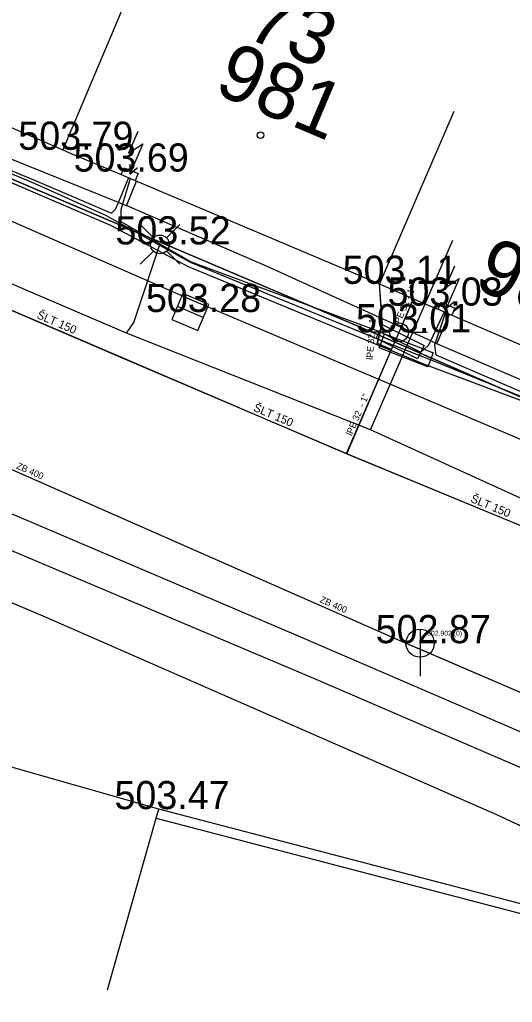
# Model space of a CAD drawing. Extents: x -669642 to -669119, y -1131006 to -1130466.
# Drawn here: x -669254.85 to -669241.72, y -1130543.27 to -1130517.1 of the extents above; entities that cross this region are included whole.
import ezdxf

# ---------------------------------------------------------------- set-up
doc = ezdxf.new("R2010")
doc.units = 0
for name, color, linetype in [('G_Bod_tecka', 7, 'Continuous'), ('G_Bod_vyska', 7, 'Continuous'), ('G_Budovy-znacky', 7, 'Continuous'), ('G_Budovy_Objekty', 7, 'Continuous'), ('G_Budovy_vstupy', 7, 'Continuous'), ('G_Cisla_orientacni', 7, 'Continuous'), ('G_Cisla_popisna', 7, 'Continuous'), ('G_Plochy_zpevnene', 7, 'Continuous'), ('G_Ploty', 7, 'Continuous'), ('G_Site-kanalizace', 7, 'Continuous'), ('G_Site-plynovod', 7, 'Continuous'), ('G_Site-Rozvadece', 7, 'Continuous'), ('G_Site-vodovod', 7, 'Continuous'), ('G_Z_CHRANICKA-TEPLOVOD_kotovane', 7, 'Continuous'), ('G_Z_ELsilove_podz_kotovane', 7, 'Continuous'), ('G_Z_ELsilove_zrusene', 7, 'Continuous'), ('G_Z_KANAL_podz_kotovane', 7, 'Continuous'), ('G_Z_PLYNY_podz_geodeticky', 7, 'Continuous'), ('G_Z_PLYNY_podz_priblizne', 7, 'Continuous'), ('G_Z_SPOJE_podz_kotovane', 7, 'Continuous'), ('G_Z_SPOJE_podz_zahozene', 7, 'Continuous'), ('G_Z_VODA_podz_kotovane', 7, 'Continuous'), ('Vrstva 10', 7, 'Continuous'), ('Vrstva 11', 7, 'Continuous'), ('Vrstva 17', 7, 'Continuous'), ('Vrstva 2', 7, 'Continuous'), ('Vrstva 25', 7, 'Continuous'), ('Vrstva 3', 7, 'Continuous'), ('Vrstva 4', 7, 'Continuous'), ('Vrstva 6', 7, 'Continuous'), ('Vrstva 8', 7, 'Continuous')]:
    doc.layers.add(name, color=color, linetype=linetype)

msp = doc.modelspace()

# ---------------------------------------------------------------- linework, layer by layer
at = {"layer": 'G_Bod_tecka'}
for p, q in [((-669253.7, -1130520.57), (-669253.7, -1130520.57)), ((-669252.21, -1130521.15), (-669252.21, -1130521.15)), ((-669251.11, -1130523.09), (-669251.11, -1130523.09)), ((-669245.26, -1130524.14), (-669245.26, -1130524.14)), ((-669250.3, -1130524.89), (-669250.3, -1130524.89)), ((-669243.84, -1130524.72), (-669243.84, -1130524.72)), ((-669244.74, -1130525.43), (-669244.74, -1130525.43)), ((-669244.18, -1130533.71), (-669244.18, -1130533.71)), ((-669251.14, -1130538.13), (-669251.14, -1130538.13))]:
    msp.add_line(p, q, dxfattribs=at)
at = {"layer": 'G_Budovy-znacky'}
msp.add_circle((-669248.43, -1130520.181), 0.0875, dxfattribs=at)
at = {"layer": 'G_Budovy_Objekty'}
for p, q in [((-669251.75, -1130515.96), (-669253.7, -1130520.57)), ((-669260.82, -1130517.49), (-669253.7, -1130520.57)), ((-669243.28, -1130519.55), (-669245.26, -1130524.14)), ((-669253.7, -1130520.57), (-669253.52, -1130520.65)), ((-669252.25, -1130521.18), (-669252.14, -1130521.23)), ((-669252.14, -1130521.23), (-669251.77, -1130521.39)), ((-669251.77, -1130521.39), (-669245.26, -1130524.14)), ((-669245.26, -1130524.14), (-669245.08, -1130524.22)), ((-669243.88, -1130524.74), (-669243.7, -1130524.81)), ((-669243.7, -1130524.81), (-669243.33, -1130524.97)), ((-669243.33, -1130524.97), (-669239.95, -1130526.43)), ((-669251.14, -1130538.13), (-669257.24, -1130536.4)), ((-669251.21, -1130538.37), (-669251.14, -1130538.13)), ((-669252.51, -1130542.94), (-669251.21, -1130538.37))]:
    msp.add_line(p, q, dxfattribs=at)
at = {"layer": 'G_Budovy_vstupy'}
for p, q in [((-669253.52, -1130520.65), (-669252.25, -1130521.18)), ((-669245.08, -1130524.22), (-669243.88, -1130524.74))]:
    msp.add_line(p, q, dxfattribs=at)
at = {"layer": 'G_Plochy_zpevnene'}
for p, q in [((-669250.18, -1130524.61), (-669276.69, -1130513.05)), ((-669214.87, -1130539.58), (-669250.18, -1130524.61))]:
    msp.add_line(p, q, dxfattribs=at)
msp.add_lwpolyline([(-669269.66, -1130523.91), (-669265.19, -1130525.95), (-669247.43, -1130533.51), (-669232.42, -1130539.99), (-669231.15, -1130540.62), (-669229.92, -1130541.38), (-669229.11, -1130542.17), (-669228.56, -1130543.1), (-669228.37, -1130543.93), (-669228.57, -1130545.3), (-669229.37, -1130546.42), (-669230.08, -1130546.86), (-669230.82, -1130547.2), (-669231.97, -1130547.66), (-669233.11, -1130548.11)], dxfattribs=at)
at = {"layer": 'G_Ploty'}
for p, q in [((-669237.75, -1130541.63), (-669251.14, -1130538.13)), ((-669251.21, -1130538.37), (-669237.81, -1130541.87))]:
    msp.add_line(p, q, dxfattribs=at)
at = {"layer": 'G_Site-kanalizace'}
msp.add_line((-669249.955, -1130525.038), (-669250.645, -1130524.742), dxfattribs=at)
msp.add_lwpolyline([(-669249.808, -1130524.694), (-669250.497, -1130524.398), (-669250.793, -1130525.088), (-669250.104, -1130525.383)], close=True, dxfattribs=at)
msp.add_lwpolyline([(-669244.18, -1130533.335), (-669244.18, -1130534.585)], dxfattribs=at)
msp.add_circle((-669244.18, -1130533.71), 0.375, dxfattribs=at)
at = {"layer": 'G_Site-plynovod'}
for p, q in [((-669251.642, -1130522.558), (-669251.287, -1130522.913)), ((-669250.933, -1130522.912), (-669250.579, -1130522.559)), ((-669251.287, -1130523.266), (-669251.64, -1130523.62)), ((-669250.934, -1130523.265), (-669250.579, -1130523.62))]:
    msp.add_line(p, q, dxfattribs=at)
msp.add_circle((-669251.11, -1130523.09), 0.25, dxfattribs=at)
at = {"layer": 'G_Site-Rozvadece'}
for p, q in [((-669251.702, -1130520.086), (-669251.946, -1130520.662)), ((-669251.946, -1130520.662), (-669251.569, -1130520.414)), ((-669251.569, -1130520.414), (-669251.91, -1130521.22)), ((-669251.916, -1130520.952), (-669251.91, -1130521.22)), ((-669252.14, -1130521.23), (-669252.06, -1130521.05)), ((-669252.06, -1130521.05), (-669251.69, -1130521.2)), ((-669251.91, -1130521.22), (-669251.713, -1130521.037)), ((-669251.69, -1130521.2), (-669251.77, -1130521.39)), ((-669243.264, -1130523.667), (-669243.512, -1130524.242)), ((-669243.512, -1130524.242), (-669243.134, -1130523.997)), ((-669243.134, -1130523.997), (-669243.481, -1130524.8)), ((-669243.485, -1130524.531), (-669243.481, -1130524.8)), ((-669243.481, -1130524.8), (-669243.283, -1130524.619)), ((-669243.7, -1130524.81), (-669243.62, -1130524.63)), ((-669243.62, -1130524.63), (-669243.25, -1130524.79)), ((-669243.25, -1130524.79), (-669243.33, -1130524.97))]:
    msp.add_line(p, q, dxfattribs=at)
at = {"layer": 'G_Site-vodovod'}
for p, q in [((-669244.99, -1130525.43), (-669245.49, -1130525.43)), ((-669244.49, -1130525.43), (-669243.99, -1130525.43))]:
    msp.add_line(p, q, dxfattribs=at)
msp.add_circle((-669244.74, -1130525.43), 0.25, dxfattribs=at)
at = {"layer": 'G_Z_CHRANICKA-TEPLOVOD_kotovane'}
for points in [[(-669245.349, -1130525.589), (-669245.171, -1130525.231), (-669244.071, -1130525.781), (-669244.112, -1130525.864), (-669244.249, -1130526.139), (-669245.201, -1130525.663)], [(-669245.201, -1130525.663), (-669245.128, -1130525.473), (-669244.112, -1130525.864), (-669243.828, -1130525.973), (-669243.972, -1130526.347), (-669245.272, -1130525.847)]]:
    msp.add_lwpolyline(points, close=True, dxfattribs=at)
at = {"layer": 'G_Z_ELsilove_podz_kotovane'}
for points in [[(-669300.04, -1130513.88), (-669299.5, -1130513.14), (-669298.19, -1130513.35), (-669297.94, -1130512.3), (-669295.23, -1130504.97), (-669295.11, -1130504.85), (-669291.84, -1130505.9), (-669279.7, -1130510.68), (-669271.85, -1130514.24), (-669254.56, -1130521.66), (-669252.43, -1130522.58), (-669250.36, -1130523.68), (-669244.09, -1130526.27), (-669241.1, -1130527.39), (-669233.07, -1130531.07), (-669229.36, -1130532.49), (-669229.17, -1130533.12), (-669232.4, -1130540.44), (-669233.58, -1130541.27), (-669234.06, -1130541.33), (-669234.92, -1130541.85)], [(-669234.093, -1130541.94), (-669234.061, -1130541.844), (-669232.57, -1130540.5), (-669229.27, -1130533.07), (-669229.19, -1130532.43), (-669229.398, -1130532.324), (-669233.03, -1130530.99), (-669237.49, -1130528.88), (-669241.03, -1130527.33), (-669243.9, -1130526.16), (-669245.2, -1130525.66), (-669250.3, -1130523.57), (-669252.531, -1130522.331), (-669254.52, -1130521.44), (-669262.14, -1130518.29), (-669271.68, -1130514.19), (-669276.42, -1130512.08), (-669279.694, -1130510.543), (-669291.78, -1130505.82)], [(-669261.4, -1130518.5), (-669254.45, -1130521.38), (-669252.405, -1130522.254), (-669252.291, -1130522.155), (-669252.216, -1130521.974), (-669251.94, -1130521.305), (-669251.907, -1130521.335), (-669252.105, -1130522.019), (-669252.149, -1130522.169), (-669252.15, -1130522.48), (-669250.28, -1130523.55), (-669245.26, -1130525.41), (-669244.16, -1130525.96), (-669243.951, -1130525.777), (-669243.897, -1130525.661), (-669243.541, -1130524.898), (-669243.498, -1130524.895), (-669243.775, -1130525.717), (-669243.795, -1130525.777), (-669243.76, -1130526.03), (-669240.98, -1130527.23)], [(-669234.92, -1130541.85), (-669235.16, -1130541.54), (-669242.13, -1130538.28), (-669254.16, -1130533.02), (-669261.9, -1130529.73), (-669262.44, -1130529.6)]]:
    msp.add_lwpolyline(points, dxfattribs=at)
at = {"layer": 'G_Z_ELsilove_zrusene'}
for points in [[(-669243.73, -1130525.737), (-669243.731, -1130525.736), (-669243.739, -1130525.733), (-669243.775, -1130525.717), (-669243.897, -1130525.661), (-669248.273, -1130523.665), (-669251.968, -1130522.074), (-669252.003, -1130522.06), (-669252.105, -1130522.019), (-669252.216, -1130521.974), (-669256.691, -1130520.169), (-669261.117, -1130517.977)], [(-669243.73, -1130525.737), (-669243.731, -1130525.736), (-669243.739, -1130525.733), (-669243.775, -1130525.717), (-669243.897, -1130525.661), (-669248.273, -1130523.665), (-669251.968, -1130522.074), (-669252.003, -1130522.06), (-669252.105, -1130522.019), (-669252.216, -1130521.974), (-669256.691, -1130520.169), (-669261.117, -1130517.977)], [(-669252.003, -1130522.061), (-669252.003, -1130522.06), (-669251.736, -1130521.401)], [(-669252.003, -1130522.061), (-669252.003, -1130522.06), (-669251.736, -1130521.401)], [(-669243.732, -1130525.738), (-669243.731, -1130525.736), (-669243.397, -1130524.945)], [(-669243.732, -1130525.738), (-669243.731, -1130525.736), (-669243.397, -1130524.945)], [(-669235.511, -1130529.258), (-669235.697, -1130529.178), (-669243.731, -1130525.736), (-669243.739, -1130525.733)], [(-669235.511, -1130529.258), (-669235.697, -1130529.178), (-669243.731, -1130525.736), (-669243.739, -1130525.733)]]:
    msp.add_lwpolyline(points, dxfattribs=at)
at = {"layer": 'G_Z_KANAL_podz_kotovane'}
msp.add_line((-669244.2, -1130533.86), (-669220.95, -1130543.84), dxfattribs=at)
msp.add_lwpolyline([(-669288.53, -1130514.34), (-669285.26, -1130515.78), (-669244.56, -1130533.71), (-669244.2, -1130533.86)], dxfattribs=at)
at = {"layer": 'G_Z_PLYNY_podz_geodeticky'}
for points in [[(-669190.087, -1130543.002), (-669190.98, -1130543.17), (-669191.73, -1130543.13), (-669213.17, -1130542.22), (-669213.46, -1130542.1), (-669233.51, -1130533.49), (-669245.5, -1130528.03), (-669252, -1130525.45), (-669262.68, -1130520.88), (-669268.9, -1130518.28), (-669269.62, -1130517.99), (-669275.05, -1130515.8), (-669276.18, -1130515.29), (-669292.29, -1130508.65), (-669314.07, -1130501.37), (-669320.48, -1130499.22), (-669326.514, -1130497.207)], [(-669251.81, -1130525.17), (-669251.11, -1130523.09)], [(-669252, -1130525.45), (-669251.81, -1130525.17)]]:
    msp.add_lwpolyline(points, dxfattribs=at)
at = {"layer": 'G_Z_PLYNY_podz_priblizne'}
for points in [[(-669190.087, -1130545.864), (-669191.73, -1130546.09), (-669198.49, -1130546.9), (-669205.1, -1130546.71), (-669219.22, -1130545.27), (-669219.95, -1130545.1), (-669222.09, -1130544.56), (-669226.41, -1130543.53), (-669247.01, -1130534.65), (-669266.85, -1130526.27), (-669274.62, -1130522.94), (-669286.49, -1130517.85), (-669300.05, -1130512.24), (-669313.74, -1130507.98), (-669319.28, -1130506.26), (-669322.11, -1130505.37), (-669344.23, -1130498.5), (-669346.28, -1130497.85), (-669348.275, -1130497.207)], [(-669245.5, -1130528.03), (-669243.31, -1130522.98)]]:
    msp.add_lwpolyline(points, dxfattribs=at)
at = {"layer": 'G_Z_SPOJE_podz_kotovane'}
for points in [[(-669383.17, -1130476.39), (-669375.04, -1130478.97), (-669366.94, -1130481.33), (-669359.05, -1130483.92), (-669351.66, -1130486.33), (-669342.92, -1130488.84), (-669341.55, -1130485.1), (-669340.22, -1130482.26), (-669338.34, -1130482.75), (-669331.32, -1130484.61), (-669331.28, -1130484.97), (-669332.86, -1130491.5), (-669332.29, -1130492.57), (-669306.85, -1130500.67), (-669294.58, -1130504.83), (-669279.44, -1130510.73), (-669263.17, -1130517.91), (-669245.38, -1130525.46), (-669228.34, -1130532.89), (-669215.04, -1130538.76)], [(-669215.04, -1130538.76), (-669228.34, -1130532.89), (-669245.38, -1130525.46), (-669263.17, -1130517.91), (-669279.44, -1130510.73), (-669294.58, -1130504.83), (-669306.85, -1130500.67), (-669317.727, -1130497.207)]]:
    msp.add_lwpolyline(points, dxfattribs=at)
at = {"layer": 'G_Z_SPOJE_podz_zahozene'}
for p, q in [((-669245.38, -1130525.46), (-669263.17, -1130517.91)), ((-669228.34, -1130532.89), (-669245.38, -1130525.46))]:
    msp.add_line(p, q, dxfattribs=at)
at = {"layer": 'G_Z_VODA_podz_kotovane'}
msp.add_line((-669246.14, -1130528.66), (-669244.94, -1130525.89), dxfattribs=at)
for points in [[(-669328.109, -1130497.207), (-669318.48, -1130500.04), (-669314.79, -1130501.37), (-669312.13, -1130502.32), (-669298.73, -1130506.42), (-669296.47, -1130507.35), (-669282.85, -1130512.88), (-669278.13, -1130514.93), (-669275.9, -1130515.81), (-669274.95, -1130516.19), (-669270.88, -1130518.34), (-669264.44, -1130520.83), (-669251.81, -1130526.24), (-669246.14, -1130528.66), (-669234.72, -1130533.38), (-669233.37, -1130533.96), (-669226.92, -1130536.76), (-669226.61, -1130536.89), (-669213.8, -1130543.25), (-669191.01, -1130543.19), (-669190.087, -1130543.046)], [(-669244.94, -1130525.89), (-669245.32, -1130525.73), (-669245.19, -1130525.2), (-669245.26, -1130524.14)], [(-669244.94, -1130525.89), (-669244.74, -1130525.43), (-669244.35, -1130524.53)]]:
    msp.add_lwpolyline(points, dxfattribs=at)
at = {"layer": 'Vrstva 10'}
msp.add_line((-669244.195, -1130533.864), (-669220.946, -1130543.84), dxfattribs=at)
msp.add_lwpolyline([(-669288.53, -1130514.34), (-669285.263, -1130515.779), (-669244.555, -1130533.71), (-669244.195, -1130533.864)], dxfattribs=at)
at = {"layer": 'Vrstva 11'}
msp.add_lwpolyline([(-669215.039, -1130538.757), (-669228.34, -1130532.89), (-669245.38, -1130525.46), (-669263.17, -1130517.91), (-669279.44, -1130510.73), (-669294.58, -1130504.83), (-669306.85, -1130500.67), (-669317.727, -1130497.207)], dxfattribs=at)
msp.add_lwpolyline([(-669215.039, -1130538.757), (-669228.34, -1130532.89), (-669245.38, -1130525.46), (-669263.17, -1130517.91), (-669279.44, -1130510.73), (-669294.58, -1130504.83), (-669306.85, -1130500.67), (-669317.727, -1130497.207)], dxfattribs=at)
at = {"layer": 'Vrstva 17'}
for p, q in [((-669271.85, -1130514.24), (-669254.56, -1130521.66)), ((-669254.56, -1130521.66), (-669252.43, -1130522.58)), ((-669252.43, -1130522.58), (-669250.36, -1130523.68)), ((-669250.36, -1130523.68), (-669244.09, -1130526.27)), ((-669244.09, -1130526.27), (-669241.1, -1130527.39)), ((-669254.16, -1130533.02), (-669261.9, -1130529.73)), ((-669242.13, -1130538.28), (-669254.16, -1130533.02)), ((-669235.16, -1130541.54), (-669242.13, -1130538.28))]:
    msp.add_line(p, q, dxfattribs=at)
at = {"layer": 'Vrstva 25'}
msp.add_line((-669246.135, -1130528.663), (-669244.938, -1130525.889), dxfattribs=at)
for points in [[(-669328.123, -1130497.207), (-669318.48, -1130500.043), (-669314.786, -1130501.374), (-669312.126, -1130502.324), (-669298.732, -1130506.424), (-669296.47, -1130507.35), (-669282.847, -1130512.881), (-669278.127, -1130514.927), (-669275.896, -1130515.81), (-669274.947, -1130516.186), (-669270.883, -1130518.342), (-669264.443, -1130520.831), (-669251.807, -1130526.237), (-669246.135, -1130528.663), (-669234.718, -1130533.376), (-669233.369, -1130533.96), (-669226.916, -1130536.757), (-669226.61, -1130536.89), (-669213.804, -1130543.247), (-669191.015, -1130543.195), (-669190.087, -1130543.05)], [(-669244.938, -1130525.889), (-669245.318, -1130525.725), (-669245.185, -1130525.202), (-669245.26, -1130524.14)], [(-669244.938, -1130525.889), (-669244.74, -1130525.43), (-669244.352, -1130524.532)]]:
    msp.add_lwpolyline(points, dxfattribs=at)
at = {"layer": 'Vrstva 6'}
for p, q in [((-669245.185, -1130525.202), (-669245.185, -1130525.202)), ((-669244.74, -1130525.43), (-669244.74, -1130525.43))]:
    msp.add_line(p, q, dxfattribs=at)
at = {"layer": 'Vrstva 8'}
msp.add_line((-669244.195, -1130533.864), (-669244.195, -1130533.864), dxfattribs=at)

# ---------------------------------------------------------------- texts
at = {"layer": 'G_Bod_vyska'}
for s, p in [('503.79', (-669254.885, -1130520.57)), ('503.69', (-669253.411, -1130521.15)), ('503.52', (-669252.296, -1130523.09)), ('503.11', (-669246.242, -1130524.14)), ('503.03', (-669245.047, -1130524.72)), ('503.28', (-669251.483, -1130524.89)), ('503.01', (-669245.886, -1130525.43)), ('502.87', (-669245.363, -1130533.71)), ('503.47', (-669252.323, -1130538.13))]:
    msp.add_text(s, height=0.75, dxfattribs=at).set_placement(p)
at = {"layer": 'G_Cisla_orientacni'}
msp.add_text('73', height=1.5, rotation=337.0723, dxfattribs=at).set_placement((-669248.88, -1130517.555))
at = {"layer": 'G_Cisla_popisna'}
for s, p in [('981', (-669249.714, -1130519.036)), ('982', (-669242.795, -1130524.23))]:
    msp.add_text(s, height=1.5, rotation=337.0527, dxfattribs=at).set_placement(p)
at = {"layer": 'Vrstva 2'}
msp.add_text('502.902 (0)', height=0.13163, dxfattribs=at).set_placement((-669243.99, -1130533.511))
at = {"layer": 'Vrstva 3'}
for rotation, p in [(336.2475, (-669254.952, -1130529.05)), (336.229, (-669246.865, -1130532.611))]:
    msp.add_text('ZB 400', height=0.1755, rotation=rotation, dxfattribs=at).set_placement(p)
at = {"layer": 'Vrstva 4'}
for s, height, rotation, p in [('lPE 32 - 1"', 0.17551, 66.6108, (-669244.736, -1130525.266)), ('ŠLT 150', 0.2194, 336.8372, (-669254.411, -1130525.046)), ('lPE 32  - 1"', 0.17551, 85.8979, (-669245.439, -1130526.168)), ('lPE 32  - 1"', 0.17551, 66.7455, (-669246.001, -1130528.199)), ('ŠLT 150', 0.2194, 336.8391, (-669248.639, -1130527.515)), ('ŠLT 150', 0.2194, 337.5699, (-669242.851, -1130529.942))]:
    msp.add_text(s, height=height, rotation=rotation, dxfattribs=at).set_placement(p)

doc.saveas('drawing.dxf')
